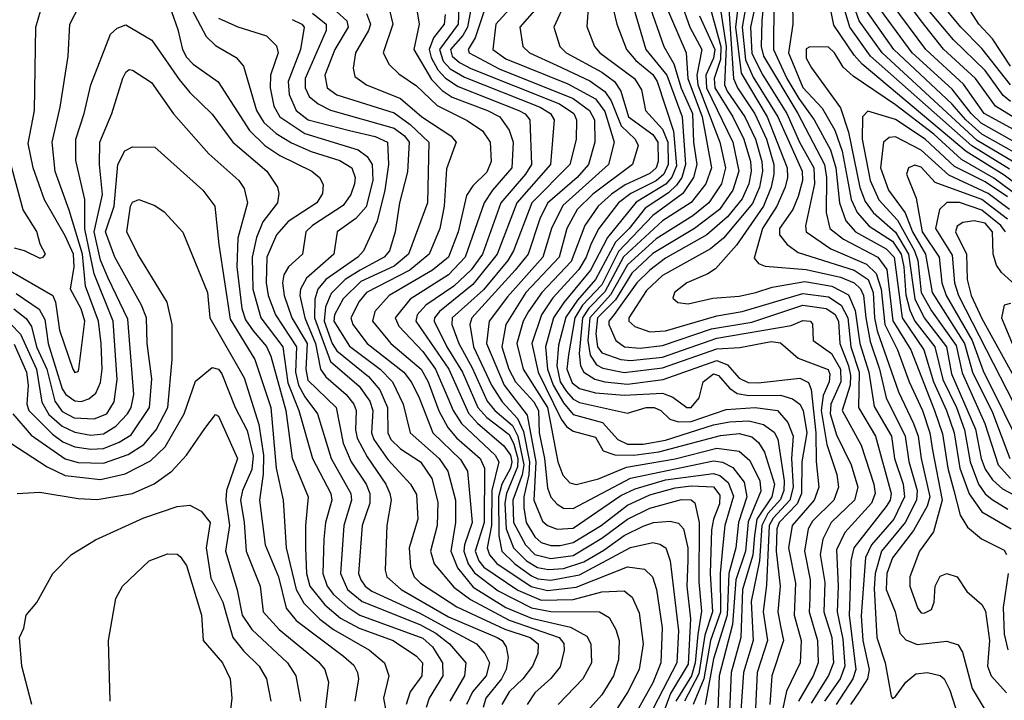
# Model space of a CAD drawing. Extents: x 501367 to 657802, y 482273 to 547541.
# Tile 620 of 656: x 597082 to 600165, y 540268 to 542399. Entities that reach past the tile are written whole.
import ezdxf

# ---------------------------------------------------------------- set-up
doc = ezdxf.new("R2010")
doc.units = 0

msp = doc.modelspace()

# ---------------------------------------------------------------- linework, layer by layer
at = {"layer": '0CON20XD'}
for points in [[(599186.8, 542646.8), (599277.8, 542315), (599276.3, 542273.7), (599257.4, 542215), (599259.2, 542185), (599315.5, 542095), (599349.9, 542025), (599370.3, 541955), (599372.8, 541925), (599365.3, 541885), (599345, 541838.4), (599298.7, 541781.3), (599234.2, 541725.8), (599105, 541652.6), (599055.2, 541614.8), (599015, 541574.9), (598943.9, 541476.1), (598927.4, 541455), (598927, 541445), (598949.3, 541395), (598976.4, 541375), (599025, 541371), (599095, 541378.5), (599249, 541431), (599375, 541452.2), (599535, 541504.7), (599607.5, 541495), (599635, 541476.9), (599646.3, 541455), (599650.5, 541385), (599678, 541315), (599683.7, 541285), (599682.4, 541255), (599658, 541175), (599717.2, 541067.2), (599757.4, 540945), (599760.9, 540915), (599749.6, 540885), (599666.2, 540793.8), (599640.5, 540739.5), (599645.5, 540625), (599641.7, 540545), (599659.4, 540459.4), (599666.5, 540375), (599651.4, 540335), (599602.5, 540265)], [(599423.6, 542576.4), (599406.3, 542395), (599403.6, 542315), (599411.5, 542285), (599518.4, 542105), (599601.9, 541945), (599608.2, 541905), (599607.5, 541795), (599619.5, 541745), (599661.6, 541711.6), (599769.7, 541655), (599797.1, 541617.1), (599816, 541456), (599872.8, 541365), (599947.2, 541175), (599972.2, 541102.2), (599988.5, 540995), (600007.6, 540925), (600027.6, 540847.6), (600050.5, 540810.5), (600093.8, 540773.9), (600165, 540737.8), (600172.4, 540725)], [(598972.7, 542545), (599043.1, 542305), (599108.5, 542225), (599156.7, 542095), (599166.7, 541945), (599155.2, 541905), (599139.2, 541880.8), (599113.6, 541856.5), (599041.3, 541808.7), (598991.1, 541745), (598948.1, 541701.9), (598885.8, 541585), (598828.8, 541521.2), (598792.3, 541467.7), (598769.9, 541380.1), (598764, 541315), (598774.5, 541265), (598794, 541235), (598815, 541211.3), (598835, 541200.1), (598985, 541167.1), (599044.3, 541185), (599069.4, 541185), (599090, 541175), (599117.9, 541147.9), (599145, 541140), (599185, 541141.3), (599295, 541178.9), (599385, 541185.1), (599455, 541175.1), (599487.9, 541137.9), (599504.2, 541095), (599499.1, 541025), (599504.4, 540935), (599493.9, 540895), (599441.4, 540838.6), (599428.7, 540815), (599420.7, 540629.3), (599410.5, 540545), (599424.4, 540455), (599391.8, 540355), (599386.2, 540243.8)], [(600195, 541953.2), (600080.6, 542020.6), (599782.8, 542295), (599710.6, 542395), (599665, 542525.9)], [(599299, 542495), (599317, 542215), (599329.5, 542185), (599383.8, 542103.8), (599420.6, 542025), (599443.5, 541945), (599444, 541915), (599435.1, 541874.9), (599411.2, 541815), (599326.6, 541693.4), (599260.7, 541619.3), (599237, 541603), (599170.9, 541575), (599132.7, 541545), (599127, 541527), (599143.6, 541513.6), (599175, 541509.3), (599252.9, 541527.1), (599335, 541533.2), (599386.9, 541545), (599438.3, 541561.7), (599541.2, 541578.8), (599625, 541564.2), (599677.1, 541537.1), (599698.8, 541488.8), (599713.2, 541385), (599741.4, 541295), (599758.2, 541188.2), (599812.2, 541095), (599821.8, 541025), (599849, 540945), (599852.9, 540905), (599819.2, 540835), (599749.1, 540755), (599731, 540715), (599717.5, 540532.5), (599722.5, 540455), (599742.6, 540365), (599737.3, 540335), (599711.1, 540295), (599684.2, 540255)], [(597071.7, 541541.7), (597142.7, 541492.7), (597160.7, 541460.7), (597171.9, 541385), (597215, 541243), (597226.7, 541225), (597255, 541205.2), (597275, 541203.7), (597298.4, 541211.6), (597320.4, 541229.6), (597335, 541262.9), (597340.3, 541305), (597337.1, 541385), (597329.2, 541455), (597288.1, 541565), (597279, 541665), (597237.5, 541802.5), (597193.8, 541923.8), (597184.1, 542015), (597208.8, 542125), (597234.2, 542285), (597239.7, 542385), (597285, 542474.5)], [(597535, 542490.5), (597577.9, 542367.9), (597592.1, 542305), (597605, 542281.8), (597625, 542259.2), (597703.9, 542203.9), (597801.7, 542051.7), (597849.8, 542005), (597896.6, 541973.4), (597997.1, 541925), (598021.5, 541905), (598032.5, 541882.5), (598030.8, 541855), (598012.4, 541825), (597923, 541767), (597885.9, 541725), (597856.5, 541655), (597854.2, 541575), (597860.4, 541535), (597883.6, 541475), (597948.7, 541375), (597946.2, 541295), (597955.2, 541255), (597975, 541217.7), (598015.1, 541165.1), (598058.1, 541025), (598119.6, 540915), (598121.5, 540895), (598097.1, 540815), (598086.6, 540665), (598109, 540615), (598155, 540577.1), (598335, 540504.9), (598385, 540478.6), (598427.8, 540445), (598478.8, 540385), (598474.8, 540345), (598428.7, 540265)], [(597603.9, 542465), (597666.2, 542346.2), (597695, 542317.6), (597760.2, 542280.2), (597783.2, 542253.2), (597823.3, 542115), (597847.2, 542077.2), (597885, 542042.4), (597932.9, 542012.9), (597995, 541985.7), (598085, 541958.1), (598122.6, 541935), (598132.7, 541905), (598130.6, 541885), (598118.9, 541851.1), (598095, 541817), (597999.1, 541755), (597978.7, 541735), (597967.7, 541665), (597924.4, 541625.6), (597909.8, 541600.2), (597905.2, 541574.8), (597909.9, 541535), (597934.5, 541465), (597982.4, 541385), (597978.2, 541305), (597985, 541270.3), (598073.3, 541185), (598095, 541072.7), (598120.6, 541015), (598166.7, 540945), (598178.8, 540915), (598178.9, 540885), (598154.2, 540815), (598143.3, 540665), (598150, 540645), (598163.7, 540625), (598185, 540609.3), (598335, 540541.2), (598425, 540492.3), (598513, 540445), (598538.9, 540415), (598552.9, 540385), (598542.8, 540345), (598500.1, 540295), (598481.4, 540255)], [(598458.2, 542465), (598455.2, 542384.8), (598397, 542305), (598408.8, 542268.8), (598430.4, 542245), (598475, 542218.4), (598712.1, 542125), (598744.4, 542105), (598755.6, 542085), (598744.8, 541945), (598638.5, 541825), (598577.2, 541665), (598500.7, 541569.3), (598397, 541485), (598381.1, 541465), (598380.3, 541455), (598419.9, 541375), (598469, 541295), (598516.6, 541185), (598545, 541153.6), (598615, 541100), (598629.8, 541069.8), (598642.1, 541025), (598641.1, 540998.9), (598606.4, 540915), (598601.9, 540885), (598605.1, 540805), (598628.9, 540745), (598669.3, 540705), (598703.5, 540683.5), (598737.7, 540677.7), (598785, 540680.5), (598848.5, 540701.5), (598911.9, 540738.1), (598975, 540784.2), (599035, 540813.2), (599067.1, 540825), (599119.1, 540829.1), (599145, 540822.6), (599161.1, 540805), (599174.3, 540745), (599174.2, 540705.8), (599171.2, 540625), (599183, 540523), (599175, 540381.2), (599120.4, 540289.6), (599081.2, 540185)], [(598549.2, 542465), (598508, 542342), (598487, 542305), (598489.4, 542295), (598583.9, 542245), (598815, 542152), (598866.6, 542115), (598882.1, 542085), (598882.8, 542015), (598863.1, 541945), (598827.4, 541905), (598735, 541824.1), (598710.7, 541775), (598674.3, 541665), (598633.4, 541615), (598498, 541465), (598492.2, 541445), (598503.4, 541375), (598559.8, 541255), (598592.6, 541202.6), (598640.6, 541150.6), (598659.4, 541109.4), (598679, 541015), (598676.2, 540973.8), (598660.4, 540905), (598661, 540871), (598668.4, 540825), (598695, 540779.8), (598715, 540762.6), (598745, 540752.6), (598775, 540752.4), (598815, 540761.8), (598902.7, 540815), (598985, 540879.1), (599055, 540911.8), (599135, 540933.2), (599185, 540940), (599255, 540935.9), (599275, 540910.7), (599273.6, 540883.6), (599254.6, 540835.4), (599248.7, 540801.3), (599244, 540665), (599251.4, 540545), (599227.8, 540472.2), (599208.6, 540351.4), (599163.6, 540265)], [(598864.8, 542465), (598858, 542378), (598882.4, 542315), (598899.2, 542295), (599007.7, 542215), (599029.5, 542179.5), (599042, 542115), (599095, 542056.6), (599111.3, 542015), (599113.2, 541945), (599098.9, 541915), (599075.7, 541894.3), (598995.8, 541855), (598957.3, 541825), (598896.1, 541745), (598872.1, 541697.9), (598856.2, 541655), (598832.8, 541617.2), (598752.2, 541527.8), (598716, 541475), (598686, 541385), (598705.6, 541295), (598777.8, 541147.8), (598794.8, 541125), (598815, 541110.8), (598885, 541091.8), (598909.5, 541049.5), (598946.1, 541036.1), (599005, 541035.9), (599084.1, 541045.9), (599276.7, 541096.7), (599335, 541103.7), (599375, 541093.4), (599395.5, 541075.5), (599414.7, 541044.7), (599445.5, 540945), (599437.2, 540905), (599390.6, 540835), (599383.6, 540783.6), (599378, 540722), (599345.5, 540615), (599340.2, 540465), (599309.8, 540355), (599302.9, 540185)], [(598927.6, 542487.6), (598952.5, 542385), (598982.1, 542305), (599011.5, 542271.5), (599065, 542227.4), (599078.6, 542205), (599129.9, 542049.9), (599138.7, 541941.3), (599124.3, 541905.7), (599106, 541884), (599012.8, 541827.2), (598922.7, 541717.3), (598869.4, 541615), (598786.1, 541513.9), (598753.5, 541465), (598728.6, 541375), (598735.1, 541305), (598752.4, 541255), (598785, 541199.8), (598815, 541162.9), (598907.5, 541137.5), (598955.7, 541085), (598985, 541069.8), (599035, 541070.3), (599105, 541082.2), (599255, 541130.3), (599305, 541140.3), (599365, 541143), (599411.4, 541131.4), (599445, 541107.2), (599456.1, 541086.1), (599476.3, 540955), (599475.5, 540924.5), (599465, 540896.6), (599425, 540852.9), (599406.3, 540815), (599399.3, 540705), (599372.8, 540577.2), (599378.6, 540455), (599348.9, 540355), (599336, 540175)], [(599271.4, 542465), (599295, 542315), (599289.7, 542195), (599297.4, 542175), (599352.9, 542095), (599386, 542025), (599405.8, 541955), (599408.4, 541925), (599398.5, 541875), (599376.9, 541823.1), (599286.4, 541715), (599245, 541681.6), (599095, 541598), (599045, 541551.4), (598990, 541465), (598989.8, 541455), (599008, 541438), (599055, 541421.6), (599105, 541424.4), (599265, 541471.7), (599345, 541485.6), (599535, 541541.6), (599615, 541531), (599655, 541504.6), (599675.2, 541465), (599684.6, 541375), (599710.6, 541295), (599709.2, 541185), (599762.1, 541095), (599810.8, 540915), (599808, 540895), (599795.7, 540874.3), (599693.8, 540745), (599685.3, 540705), (599682.2, 540592.2), (599679.4, 540535), (599700.9, 540365), (599691.1, 540335), (599639, 540255)], [(599334.6, 542465), (599323.3, 542375), (599341.5, 542231.5), (599422.4, 542095), (599486, 541935), (599486.8, 541905), (599479, 541875), (599453.3, 541815), (599408.5, 541745), (599382, 541652), (599396, 541636), (599417.1, 541627.1), (599545, 541616.9), (599652.4, 541592.4), (599695, 541575.5), (599715, 541555.8), (599725, 541535.3), (599731.6, 541465), (599745, 541391.3), (599774.7, 541305), (599795.3, 541215), (599855.4, 541095.4), (599866, 541016), (599892.7, 540925), (599890.5, 540895), (599854.7, 540825), (599780.8, 540735), (599761, 540665), (599758.2, 540618.2), (599766.3, 540465), (599792.6, 540385), (599810.9, 540280.9), (599815, 540273.3), (599825, 540280), (599857.5, 540325), (599888.6, 540351.4), (599925, 540355.3), (599965, 540345.4), (599977.5, 540335), (599995, 540299.4), (600028.2, 540195)], [(599363.6, 542483.6), (599344.5, 542375.5), (599355, 542273.5), (599379.1, 542219.1), (599456.6, 542095), (599532.5, 541925), (599533.3, 541895), (599520, 541845), (599503.1, 541805), (599461.6, 541745), (599461.7, 541725), (599485.2, 541695.2), (599520.3, 541670.3), (599695, 541614.2), (599738.8, 541585), (599755.1, 541545.1), (599758.8, 541465), (599767.8, 541425), (599834.2, 541234.2), (599881.5, 541135), (599896.1, 541095), (599905.4, 541024.6), (599932.5, 540905), (599923.9, 540876.1), (599880.8, 540799.2), (599815, 540714.3), (599797.1, 540665), (599795.5, 540615), (599823.5, 540545), (599838, 540478), (599856.9, 540456.9), (599892.6, 540442.6), (599985, 540453.6), (600021.2, 540441.2), (600035, 540419.2), (600064.9, 540304.9), (600102.2, 540242.2)], [(600243.5, 541853.5), (600165, 541911.7), (600045.7, 541985.7), (599720, 542260), (599695, 542287.5), (599631.5, 542381.5), (599615, 542465.3)], [(600181.2, 541931.2), (600063.6, 542003.6), (599746.5, 542285), (599681.3, 542375), (599649.1, 542485)], [(600222, 542002), (600093.1, 542075), (600061.7, 542105), (600001.8, 542181.8), (599877.3, 542295), (599752.5, 542465)], [(600375, 541981.6), (600138.3, 542128.3), (600075.1, 542215), (599975, 542306.4), (599905, 542395.5), (599846.9, 542475)], [(598233.9, 542455), (598251.1, 542385), (598220, 542295), (598239, 542259), (598269.5, 542229.5), (598325, 542191.5), (598389.9, 542129.9), (598483.5, 542083.5), (598531, 542051), (598555.6, 542015), (598558.4, 541955), (598545, 541921.4), (598501.1, 541878.9), (598481.1, 541848.9), (598455.1, 541734.9), (598424.9, 541655.1), (598374.8, 541615), (598238.7, 541535), (598194.8, 541485), (598186.6, 541455), (598244, 541385), (598338.9, 541305), (598361.8, 541265), (598394.4, 541174.4), (598422.5, 541122.5), (598449.8, 541089.8), (598523.9, 541025), (598537.7, 540995), (598536.8, 540825), (598508.8, 540735), (598520.4, 540705), (598535.8, 540685), (598642.4, 540612.4), (598715, 540581.4), (598815, 540583.2), (598905, 540607.7), (598975, 540611.2), (599000.5, 540590.5), (599022.2, 540542.2), (599034.1, 540445), (599021.8, 540365), (598986.8, 540295), (598897.3, 540155)], [(598321.7, 542455), (598333.5, 542385), (598316.1, 542305), (598371.8, 542211.8), (598405, 542176.7), (598436, 542156), (598547.4, 542115), (598585.8, 542095), (598615, 542053.1), (598627.8, 542015), (598623.3, 541935), (598563.2, 541865), (598537.1, 541825), (598477.6, 541655), (598425, 541599.8), (598305, 541524.2), (598258.5, 541465), (598269.1, 541439.1), (598345, 541359.8), (598384.3, 541305), (598423.4, 541215), (598439.9, 541175), (598466.1, 541135), (598571.2, 541035), (598582.4, 541015), (598561.2, 540925), (598559.8, 540815), (598546.3, 540745), (598553.1, 540723.1), (598576.8, 540696.8), (598684, 540624), (598735, 540611.4), (598825, 540622), (598985, 540686.1), (599038.4, 540678.4), (599064.2, 540655), (599076.1, 540615), (599094, 540495), (599090.4, 540385), (599065, 540322.9), (598986.9, 540183.1)], [(598499.1, 542455), (598484.1, 542375), (598470.2, 542349.8), (598431.5, 542305), (598436.4, 542285), (598459, 542265), (598495, 542246), (598772.1, 542135), (598817, 542105), (598825.4, 542085), (598825, 542024), (598804.5, 541945), (598686.1, 541825), (598628.3, 541675), (598610.5, 541645), (598535, 541553.6), (598436.9, 541465), (598435.4, 541445), (598457.2, 541385), (598498.8, 541308.8), (598546, 541205), (598570.1, 541175), (598625, 541128.5), (598642.5, 541095), (598660.5, 541005), (598655.8, 540974.2), (598626.8, 540895), (598628.3, 540825), (598666.4, 540755), (598695, 540724.1), (598745, 540711.7), (598815, 540721.3), (598904.8, 540775.2), (598985, 540835.3), (599055, 540869.1), (599155, 540896.7), (599185, 540895.8), (599196.7, 540886.7), (599210, 540825), (599208.6, 540638.6), (599217.3, 540547.3), (599206.1, 540473.9), (599197.5, 540385), (599185.9, 540345), (599136.6, 540265)], [(598635.8, 542454.2), (598573.7, 542385), (598564, 542305), (598605, 542276.4), (598798.3, 542198.3), (598885, 542150.9), (598915, 542111), (598944.2, 542015), (598925.5, 541945), (598782.7, 541817.3), (598747.3, 541745), (598719.9, 541655), (598609.3, 541530.7), (598552, 541455), (598544, 541385), (598598.8, 541255), (598671, 541161), (598698.5, 541015), (598692.6, 540895), (598718.9, 540828.9), (598735, 540814.8), (598765, 540803.8), (598815, 540807), (598965, 540908.9), (599009.4, 540930.6), (599105, 540958.7), (599255, 540978.3), (599275, 540971.7), (599300.4, 540950.4), (599317.6, 540907.6), (599290.1, 540815), (599284.2, 540754.2), (599275.2, 540664.8), (599276.5, 540543.5), (599245.1, 540455), (599224.4, 540335), (599191.1, 540255)], [(598710.4, 542445), (598648.8, 542375), (598657.8, 542315), (598678.4, 542295), (598765.6, 542255.6), (598867.3, 542207.3), (598914.4, 542174.4), (598934.4, 542144.4), (598966.2, 542066.2), (599009.6, 542025), (599018.9, 542005), (599001.6, 541945), (598876.9, 541853.1), (598828.1, 541805), (598795.6, 541745), (598771.8, 541655), (598667.3, 541545), (598604.9, 541445), (598592.1, 541375), (598613.8, 541305), (598634.9, 541264.9), (598692.7, 541202.7), (598706.4, 541175), (598708.8, 541105), (598725.1, 541025), (598735, 540933.1), (598745, 540904), (598765, 540881.6), (598785, 540869.8), (598815, 540868.3), (598995, 540963.2), (599255, 541017.6), (599283.2, 541013.2), (599315, 540997), (599351.1, 540951.1), (599358.8, 540905), (599333.2, 540825), (599324.9, 540744.9), (599302.6, 540665), (599297.1, 540535), (599255, 540398.4), (599228.8, 540255)], [(598791.5, 542455), (598754.7, 542375), (598773.6, 542315), (598793.6, 542295), (598905, 542234.6), (598945.1, 542205.1), (598965.1, 542175.1), (598988.7, 542095), (599065, 542039.5), (599080.1, 542015), (599081.6, 541955), (599074.9, 541935), (599055, 541917.5), (598977.9, 541882), (598935, 541853.1)], [(599050.4, 542455), (599098.8, 542315), (599130.7, 542260.7), (599154, 542184), (599189.2, 542105), (599192.1, 542015), (599202.9, 541945), (599191.9, 541905), (599159, 541855), (599065, 541786.2), (598957.3, 541672.7), (598905, 541569.1), (598845, 541505.4), (598820.8, 541465), (598800.5, 541349.5), (598796, 541305), (598812, 541262), (598835, 541244.2), (598885, 541230.9), (598975, 541223.1), (599095, 541229.5), (599127.4, 541217.4), (599171.8, 541185), (599185, 541184.5), (599210, 541215), (599222.5, 541265), (599255, 541290.6), (599270.2, 541285), (599304.9, 541244.9), (599328.8, 541228.8), (599365, 541222.8), (599465, 541223), (599501.7, 541211.7), (599525.5, 541195.5), (599536.1, 541175), (599547.6, 541105), (599531.2, 541015), (599529.9, 540915), (599516.9, 540883.1), (599460.1, 540825), (599452.9, 540805), (599451.2, 540735), (599464, 540625), (599456.3, 540545), (599465, 540500.5), (599473.8, 540455), (599437.8, 540345), (599431.3, 540255)], [(599100.4, 542455), (599169.7, 542295), (599174.5, 542215), (599218.9, 542095), (599248.6, 541935), (599231, 541885), (599185, 541826), (599095, 541768.9), (598973.4, 541656.6), (598915, 541546.9), (598864.1, 541495.9), (598844.3, 541465), (598834.1, 541354.1), (598838, 541315), (598848.7, 541295), (598883.2, 541273.2), (598915, 541264.7), (598985, 541258), (599097.1, 541272.9), (599265, 541332.1), (599298.3, 541318.3), (599335, 541276.7), (599363.5, 541263.5), (599395, 541261.9), (599525, 541276.2), (599552.8, 541262.8), (599560.6, 541240.6), (599575.2, 541105), (599575.8, 541015.8), (599584.5, 540935), (599569.7, 540895), (599501.1, 540815), (599489.8, 540745), (599511.5, 540635), (599506.9, 540535), (599528.9, 540455), (599526.3, 540385), (599483.4, 540296.6), (599443.2, 540105)], [(599152.1, 542455), (599180.5, 542375), (599217.8, 542305), (599202.5, 542225), (599205.4, 542195), (599274.9, 542015), (599292.3, 541935), (599279.7, 541885), (599240.6, 541825), (599190.5, 541785), (599075, 541712.5), (598985, 541631.8), (598932.7, 541537.3), (598867.2, 541465), (598860.8, 541395), (598868.8, 541348.8), (598888.8, 541318.8), (598907.8, 541307.8), (598975, 541294.2), (599095, 541309.2), (599265, 541368.1), (599337.5, 541372.5), (599435, 541391.2), (599465, 541387.4), (599519.5, 541339.5), (599613.4, 541303.4), (599618.8, 541288.8), (599616.9, 541265), (599597.8, 541222.2), (599591.7, 541175), (599609.4, 541069.4), (599640.6, 540975), (599645.8, 540935), (599632, 540895), (599565, 540829), (599551.4, 540805), (599539.3, 540735), (599557.3, 540645), (599556.6, 540586.6), (599554.9, 540544.9), (599580.3, 540455), (599582.2, 540385), (599567.4, 540345), (599521.2, 540265)], [(599387.3, 542452.7), (599371.1, 542375), (599375, 542292.7), (599409.2, 542225), (599484.8, 542105.2), (599523.6, 542015), (599568.9, 541935), (599570.6, 541885), (599543, 541753), (599544.8, 541735), (599621.9, 541681.9), (599733.7, 541633.7), (599763.9, 541603.9), (599780.2, 541555), (599790.9, 541445), (599830.7, 541365), (599867.1, 541265), (599908.9, 541175), (599932.4, 541105), (599940.9, 541050.9), (599971.3, 540895), (599944.2, 540795.8), (599899.5, 540735), (599869.6, 540655), (599870, 540625), (599895, 540555.8), (599905, 540542.3), (599915, 540540.4), (599937.6, 540552.4), (599945.5, 540575), (599949.1, 540625), (599965, 540656.9), (599985, 540665.5), (600018.1, 540655), (600048.4, 540608.4), (600095, 540567.5), (600106.7, 540546.7), (600118.8, 540455), (600113, 540375), (600124.8, 540344.8), (600171.8, 540291.8)], [(599443.4, 542455), (599443.1, 542305), (599484.2, 542215), (599522.4, 542152.4), (599570.1, 542085), (599621, 541991), (599638, 541935), (599648.9, 541825), (599669.2, 541769.2), (599699.2, 541735), (599795, 541681), (599820.6, 541655), (599845.3, 541465.3), (599913.5, 541365), (599943.3, 541265), (599984.7, 541175), (600008.7, 541105), (600026, 540995), (600055, 540914.3), (600095, 540858.2), (600187.1, 540805)], [(599502, 542455), (599503.4, 542385), (599489.3, 542295), (599535, 542186.5), (599595, 542121.6), (599635, 542052.5), (599657.7, 541987.7), (599673.8, 541903.8), (599685.5, 541835.5), (599704.9, 541794.9), (599742.6, 541752.6), (599815, 541705.3), (599842.4, 541665), (599851.3, 541625), (599857.3, 541537.3), (599869.3, 541489.3), (599885.1, 541455), (599948.1, 541375), (599972.9, 541272.9), (600015.4, 541185), (600040.9, 541115), (600058.1, 541015), (600084.5, 540944.5), (600105, 540914.8), (600127, 540897), (600176.9, 540866.9)], [(600213.6, 541973.6), (600095, 542040.9), (600045.3, 542085), (600001.6, 542135), (599819.6, 542305), (599725, 542440.3)], [(600207.7, 542047.7), (600102.2, 542105), (600037.2, 542197.2), (599919.9, 542305), (599811.6, 542451.6)], [(600185, 542143.1), (600162, 542162), (600105, 542239.7), (600006.1, 542336.1), (599905.9, 542455)], [(600184.9, 542194.9), (600095, 542308.7), (600028.8, 542375), (599963.7, 542455)], [(600185, 542253.6), (600128.4, 542338.4), (600085.5, 542385), (600041.2, 542455)], [(597045, 541617.1), (597185.6, 541535.6), (597194.3, 541514.3), (597206.7, 541426.7), (597248.5, 541305), (597255, 541294.6), (597265, 541297.1), (597267.9, 541305), (597286, 541455), (597275, 541493.1), (597241.1, 541555), (597252.9, 541625), (597250.9, 541665), (597225, 541722.2), (597160.2, 541835), (597124.8, 541935), (597109.2, 542010.8), (597128.3, 542115), (597132.7, 542375), (597147.6, 542425)], [(597705, 542403.1), (597765, 542376.1), (597855, 542348.7), (597886.9, 542316.9), (597891.1, 542295), (597868.1, 542225), (597866.3, 542185), (597878.5, 542128.5), (597896.6, 542095), (597975, 542042.8), (598141.9, 541991.9), (598170.6, 541970.6), (598186.4, 541945), (598188.5, 541895), (598166.7, 541813.3), (598135, 541776.3), (598076.6, 541735), (598066, 541665), (597980.4, 541589.6), (597961.5, 541555), (597959.8, 541535), (597975.1, 541465), (598008.9, 541385), (598024.2, 541305), (598040.5, 541280.5), (598104.5, 541225), (598128.1, 541195), (598135.7, 541175), (598133.7, 541115), (598138.8, 541088.8), (598170.3, 541030.3), (598228.6, 540945), (598241.3, 540915), (598245.2, 540894.8), (598232.4, 540815), (598226.7, 540675), (598232.2, 540655), (598276.5, 540615), (598425, 540529.3), (598577, 540465), (598592.6, 540455), (598605.7, 540435), (598612.3, 540402.3), (598605.4, 540365), (598591.1, 540335), (598542.4, 540275), (598533.2, 540245)], [(597999.5, 542419.5), (598042.1, 542385), (598041.4, 542365), (597976.5, 542215), (597976.1, 542185), (597988.6, 542158.6), (598016.4, 542135), (598055, 542115.4), (598255, 542058.8), (598287.1, 542035), (598301.4, 542015), (598297.1, 541922.9), (598271.9, 541825), (598258.5, 541735), (598240.2, 541675), (598223.6, 541655), (598148.5, 541615), (598101.2, 541585), (598058, 541542), (598039.6, 541500.4), (598035.3, 541455), (598060.8, 541385), (598075, 541362.1), (598175, 541281.7), (598209.9, 541239.9), (598233.9, 541185), (598234.9, 541105), (598244.6, 541085), (598275, 541055.5), (598337.7, 541015), (598372.7, 540962.7), (598391.3, 540888.7), (598389.7, 540815), (598368.6, 540735), (598380, 540695), (598442.2, 540622.2), (598493.5, 540583.5), (598615, 540519.2), (598772, 540465), (598785.7, 540445.7), (598787.2, 540425), (598775, 540373.2), (598745, 540335.8), (598695, 540291.6), (598671.6, 540255)], [(598074.4, 542424.4), (598106.2, 542395), (598111.2, 542375), (598069.4, 542305), (598037.4, 542225), (598045.2, 542185), (598075, 542163.4), (598255, 542107), (598305, 542070.8), (598363.8, 542015), (598359.1, 541825), (598300.2, 541665), (598255, 541627.3), (598150.8, 541579.2), (598095.6, 541525), (598068.3, 541475), (598066.2, 541455), (598115, 541376.7), (598210.5, 541305), (598249.9, 541265), (598283.4, 541195), (598305.2, 541105), (598395.5, 541025), (598423, 540985), (598446.4, 540895), (598446.4, 540825), (598432.8, 540735), (598452.8, 540682.8), (598501.9, 540621.9), (598605, 540559.1), (598685, 540525.7), (598806.8, 540496.8), (598858.5, 540468.5), (598870.7, 540445), (598872.5, 540385), (598845.3, 540335), (598767.9, 540255)], [(598168.2, 542418.2), (598180.3, 542385), (598174.5, 542365), (598133.3, 542295), (598126.9, 542246.9), (598131.3, 542221.3), (598168.2, 542195), (598275, 542152), (598341.9, 542095), (598431.9, 542035), (598448.6, 542015), (598418.3, 541931.7), (598411.1, 541815), (598397.7, 541745), (598364.1, 541665), (598304.1, 541615), (598168.6, 541545), (598145, 541516.7), (598118.7, 541465), (598125.2, 541445), (598170.8, 541385), (598285.2, 541295), (598308.5, 541265), (598331.9, 541218.1), (598375.5, 541105), (598462.1, 541022.1), (598484.9, 540984.9), (598499.6, 540825), (598474.7, 540755), (598473.1, 540735), (598487, 540695), (598506.8, 540666.8), (598580.5, 540610.5), (598685, 540557.2), (598745, 540546.4), (598897.5, 540545), (598927.6, 540527.6), (598949.2, 540489.2), (598959.2, 540455), (598956.9, 540395), (598941.3, 540345), (598905, 540285.3), (598825, 540195.3)], [(598414.1, 542415), (598411.8, 542385), (598378.3, 542341.7), (598364.9, 542305), (598370.4, 542280.4), (598391.9, 542241.9), (598415.7, 542215.7), (598455, 542189.2), (598645.7, 542115), (598665, 542104.4), (598679.8, 542085), (598684.6, 541945), (598666.3, 541915), (598588.7, 541825), (598531.6, 541665), (598495.8, 541615.8), (598441.3, 541565), (598353.8, 541505), (598326.7, 541475), (598322.7, 541455), (598425.7, 541305), (598487.2, 541167.2), (598515.3, 541135.3), (598598, 541065), (598618.8, 541035), (598622.8, 541015), (598618.7, 540995), (598592.2, 540945), (598581.4, 540905), (598582.7, 540782.7), (598592, 540735), (598633.1, 540695), (598685, 540657.7), (598705, 540648.6), (598745, 540644.1), (598835, 540661), (598995, 540746.1), (599065, 540761.7), (599087.2, 540757.2), (599105.4, 540745.4), (599119.3, 540705), (599145.5, 540485.5), (599140.5, 540385), (599022.5, 540157.5)], [(599211, 542411), (599259.2, 542305), (599255, 542278.5), (599231.1, 542225), (599232.8, 542185), (599315.1, 542015), (599334, 541925), (599315.2, 541864.8), (599273.6, 541805), (599195, 541745.1), (599065, 541666.7), (598999.3, 541605), (598948, 541522), (598891.9, 541465), (598886.6, 541415), (598891.3, 541375), (598905, 541356.2), (598965, 541334.9), (598995, 541331.5), (599095, 541342.8), (599265, 541402.1), (599498.2, 541441.8), (599535, 541456.8), (599557.1, 541455), (599565, 541447.1), (599566.9, 541395), (599623.9, 541353.9), (599652.8, 541305), (599653.9, 541265), (599622.1, 541195), (599620.2, 541165), (599639.5, 541099.5), (599685.7, 541005.7), (599706.5, 540935), (599696.8, 540895), (599623.3, 540825), (599597.6, 540772.4), (599589.3, 540725), (599603.1, 540636.9), (599600.7, 540545), (599625.8, 540465), (599630.4, 540385), (599615, 540345.2), (599560.8, 540259.2)], [(597063.8, 541493.8), (597103, 541463), (597118.7, 541438.7), (597135.3, 541375), (597167, 541305), (597192.4, 541205), (597215, 541172.4), (597252.7, 541152.7), (597315, 541149.7), (597354.7, 541165.3), (597377.8, 541202.2), (597387.8, 541272.2), (597374.9, 541455), (597315, 541603.2), (597285.9, 541744.1), (597286.2, 541836.2), (597258.2, 541958.2), (597258.1, 542025), (597284.4, 542105), (597304.8, 542195.2), (597366.8, 542353.2), (597387.6, 542372.4), (597415, 542382.5), (597496, 542335), (597582, 542212), (597615, 542171.1), (597685, 542103.4), (597749.8, 542015), (597856.5, 541925), (597890, 541875), (597894.1, 541855), (597889.2, 541825), (597843.8, 541766.2), (597823.3, 541716.7), (597810, 541655), (597811.8, 541555), (597837.2, 541465), (597906.4, 541375), (597922.3, 541262.3), (597956.5, 541175), (597999.1, 541025), (598056.8, 540915), (598060, 540895), (598040.2, 540825), (598035, 540772.5), (598031.4, 540665), (598045.4, 540625), (598065, 540599.7), (598109.3, 540559.3), (598147, 540535), (598345, 540462.9), (598374.5, 540435), (598406.4, 540385), (598407.3, 540345), (598364.1, 540275), (598355.5, 540245)], [(597935, 542399.5), (597965.3, 542385), (597973.3, 542375), (597961.6, 542305), (597923, 542205), (597925.7, 542165), (597948.3, 542115), (597985.1, 542085.1), (598115, 542052.1), (598195, 542033.6), (598233.7, 542015), (598237.5, 541945), (598225.6, 541865), (598201.9, 541768.1), (598159, 541675), (598140.6, 541655), (598040.8, 541585), (598015.7, 541555), (598006, 541524), (598005.6, 541465), (598055, 541329.2), (598145, 541251), (598178.5, 541205), (598188.2, 541175), (598184.4, 541105), (598191.3, 541085), (598235, 541022), (598305.8, 540945), (598325, 540912.2), (598328.9, 540835), (598302.2, 540745), (598306.2, 540685), (598318, 540655), (598337.5, 540635), (598450.7, 540560.7), (598601.1, 540491.1), (598681.1, 540465), (598705.7, 540445), (598705.2, 540414.8), (598687.7, 540375), (598657.6, 540335), (598614.8, 540295), (598591.6, 540255)], [(600237, 541825), (600133.1, 541903.1), (600031.3, 541961.3), (599945, 542040.1), (599825, 542132.1), (599692, 542222), (599660.7, 542250.7), (599633.9, 542295), (599615, 542313.3), (599556.6, 542313.4), (599545, 542307.1), (599545, 542278.6), (599562, 542248), (599652.9, 542122.9), (599677.2, 542047.2), (599713, 541873), (599729.4, 541829.4), (599755.3, 541795.3), (599825, 541733.7), (599865.9, 541665), (599884.9, 541524.9), (599914.5, 541465), (599984.7, 541375), (600000.4, 541290.4), (600075, 541117.2), (600092.8, 541025), (600105, 540991.6), (600128.3, 540958.3), (600159.7, 540929.7), (600255, 540880.2)], [(597055, 541445.9), (597084.4, 541414.4), (597134.9, 541304.9), (597151.5, 541201.5), (597173.2, 541163.2), (597215, 541126.5), (597255, 541107.2), (597305, 541098.5), (597345, 541102.1), (597383.4, 541126.6), (597420.2, 541165), (597431.4, 541185), (597439.7, 541225), (597421.2, 541461.2), (597359.7, 541589.7), (597335, 541645.8), (597315.1, 541735), (597341.8, 541851.8), (597332.4, 541945), (597332.8, 542015), (597370.8, 542105), (597405, 542215.6), (597415, 542234.5), (597425, 542242.5), (597435, 542240.9), (597495, 542202.5), (597563.8, 542103.8), (597675, 541979.3), (597768.2, 541895), (597785, 541870), (597795.7, 541825), (597765.4, 541714.6), (597762.2, 541625), (597777.6, 541495), (597789.5, 541459.5), (597813.6, 541425), (597855.4, 541375.4), (597869.1, 541345), (597915.9, 541175), (597935.7, 541025.7), (597986, 540905), (597976.8, 540815), (597977.1, 540745), (597980.8, 540665), (597990.9, 540625), (598037.4, 540567.4), (598087.3, 540525), (598145, 540493.9), (598251.6, 540455), (598325, 540406.2), (598343.9, 540385), (598341.9, 540345), (598305.2, 540295), (598292.7, 540255)], [(600175, 541844.1), (600105, 541891.7), (600009.2, 541939.2), (599917.4, 542025), (599825, 542085.9), (599737.8, 542112.2), (599721.9, 542095), (599720.6, 542025), (599744.9, 541894.9), (599772.7, 541835), (599831.4, 541771.4), (599884.7, 541675), (599894.3, 541645), (599905.2, 541545.2), (599937.3, 541487.3), (600015, 541379.1), (600033.1, 541293.1), (600104.2, 541135), (600146.5, 541005), (600185, 540962)], [(600181.7, 541805), (600115.2, 541855.2), (599992.1, 541912.1), (599905, 541990.6), (599825, 542031.8), (599805, 542030.4), (599787.1, 542015), (599778, 541935), (599803.1, 541865), (599854.6, 541794.6), (599878.1, 541735), (599918.8, 541665), (599939.9, 541545), (600041, 541385), (600066.1, 541295), (600128.6, 541168.6), (600182.4, 541025)], [(597065, 541684.1), (597096.3, 541676.3), (597145, 541652.5), (597156, 541655), (597162.9, 541665), (597145.9, 541695.9), (597135.9, 541735.9), (597093.5, 541803.5), (597039, 542005)], [(597065, 541382.9), (597103.7, 541295), (597108.6, 541255), (597105.1, 541195.1), (597110.5, 541175), (597185, 541101), (597217.7, 541077.7), (597255, 541061.9), (597305, 541054), (597345, 541056), (597394.1, 541075.9), (597431.1, 541098.9), (597488.6, 541185), (597496, 541274), (597481.7, 541385), (597478.9, 541465), (597463.4, 541505), (597379.7, 541655), (597351.1, 541735), (597378.4, 541815), (597389.9, 541945), (597411.6, 541988.4), (597435, 542001.1), (597505, 541999.6), (597655.4, 541865), (597693.4, 541815), (597705.4, 541695.4), (597741, 541461), (597819, 541335), (597868.4, 541185), (597885.1, 540995.1), (597907.6, 540895), (597916.8, 540745), (597948.4, 540615), (597971.8, 540571.8), (598021.6, 540521.6), (598065, 540489.6), (598177.6, 540425), (598224.7, 540385), (598238.3, 540345), (598221.5, 540275), (598228.3, 540235)], [(600175, 541774.5), (600095, 541835.7), (599949.1, 541889.1), (599905, 541937.5), (599885, 541942.9), (599865.6, 541935), (599859.6, 541915), (599889.6, 541839.6), (599908.7, 541735), (599961.3, 541655), (599970.1, 541575), (599983.6, 541535), (600064.5, 541395), (600099.6, 541299.6), (600228.8, 541038.8)], [(598935, 541853.1), (598894, 541815), (598851.7, 541755), (598808.7, 541641.3), (598717.4, 541545), (598675.4, 541485), (598658.9, 541455), (598638.9, 541385), (598658.6, 541305), (598734.9, 541185), (598767.7, 541015), (598782.8, 540972.8), (598805, 540949), (598825, 540943.7), (598895, 540961.4), (598982.3, 540997.7), (599135, 541024.3), (599265, 541057.2), (599335, 541047.7), (599369.1, 541019.1), (599399.4, 540955), (599402.8, 540922.8), (599363.3, 540826.7), (599354.9, 540735), (599324.9, 540644.9), (599314.5, 540505.5), (599272.4, 540345), (599266.2, 540185)], [(597061, 541165), (597118.2, 541098.2), (597225, 541023.8), (597265, 541013), (597345, 541010.6), (597422.2, 541037.8), (597470.8, 541069.2), (597509.7, 541115), (597545.7, 541185), (597559.2, 541335), (597559.7, 541445), (597544.4, 541514.4), (597452.5, 541665), (597417.9, 541735), (597429.5, 541815), (597435, 541828), (597455, 541836), (597505, 541816.9), (597535, 541796.9), (597593.3, 541733.3), (597670, 541545), (597677.7, 541465), (597785, 541277.9), (597831.3, 541131.3), (597845.9, 541035), (597845, 540976), (597832.8, 540895), (597851.3, 540755), (597892.7, 540655), (597916.5, 540556.5), (597948.4, 540518.4), (598096.7, 540406.7), (598128.2, 540378.2), (598140, 540355), (598143, 540335), (598132, 540265)], [(600169.6, 541735), (600154.9, 541755), (600095, 541802.1), (600025, 541826.6), (599985, 541827), (599962.1, 541805), (599950.5, 541745), (600001.9, 541661.9), (600009.9, 541575), (600021.8, 541535), (600195, 541197.7)], [(600209.7, 541559.7), (600157.1, 541607.1), (600140.6, 541630.6), (600130.4, 541665), (600128.2, 541735), (600105, 541761.4), (600071.2, 541768.8), (600035.9, 541764.1), (600017.4, 541752.6), (600013.1, 541735), (600047.1, 541665), (600048.9, 541585), (600061.7, 541535), (600095, 541463.2), (600222.7, 541232.7)], [(600185, 541510), (600164.8, 541505.2), (600156.9, 541465), (600189.7, 541385)], [(597055, 541073), (597168.5, 540998.5), (597225, 540971.4), (597335, 540959.5), (597412.6, 540977.4), (597491.8, 541018.2), (597538, 541062), (597597.4, 541165), (597633, 541267), (597685, 541310), (597704.5, 541305), (597715, 541290), (597757, 541185), (597795, 541112.5), (597813, 541033), (597809.6, 540990.4), (597780.1, 540925), (597773.3, 540895), (597785.2, 540824.8), (597791.1, 540735), (597835.7, 540625), (597844.8, 540545), (597895, 540489.2), (598018.4, 540388.4), (598037.8, 540365), (598049, 540325), (598033.6, 540195)], [(597074.4, 540915.6), (597145, 540919.3), (597265, 540900), (597325, 540897), (597435, 540915.6), (597503.8, 540946.2), (597559.1, 540985), (597604.3, 541035.7), (597661.5, 541118.5), (597695, 541162.7), (597705, 541157.1), (597764.7, 541025), (597729.5, 540925), (597728.1, 540895), (597739.1, 540815), (597726.4, 540735), (597763.5, 540613.5), (597778.9, 540535), (597809.5, 540489.5), (597920.7, 540385), (597946.7, 540345), (597961.3, 540265)], [(597120, 540255), (597088.6, 540375), (597082, 540465), (597095.6, 540494.4), (597102.5, 540535), (597135.4, 540574.6), (597185.5, 540665), (597244.5, 540725), (597319.3, 540770.7), (597470.8, 540839.2), (597575, 540875.3), (597615, 540878.7), (597650.3, 540860.3), (597678.8, 540825), (597666.4, 540745), (597680.7, 540650.7), (597717.9, 540575), (597750, 540465), (597782.7, 540422.7), (597831.7, 540375), (597855.3, 540335), (597868.9, 540265)], [(597365.7, 540265.7), (597360, 540455), (597383.3, 540586.7), (597404, 540625), (597488, 540705), (597545, 540726.7), (597575, 540725.6), (597585, 540718.6), (597605, 540690), (597651.1, 540535), (597656.9, 540455), (597717.5, 540385), (597740.9, 540335), (597746.7, 540275), (597736.2, 540185)], [(600177.8, 540665), (600161.4, 540558.6), (600165.1, 540474.9), (600176.1, 540426.1)]]:
    msp.add_lwpolyline(points, dxfattribs=at)

doc.saveas('drawing.dxf')
